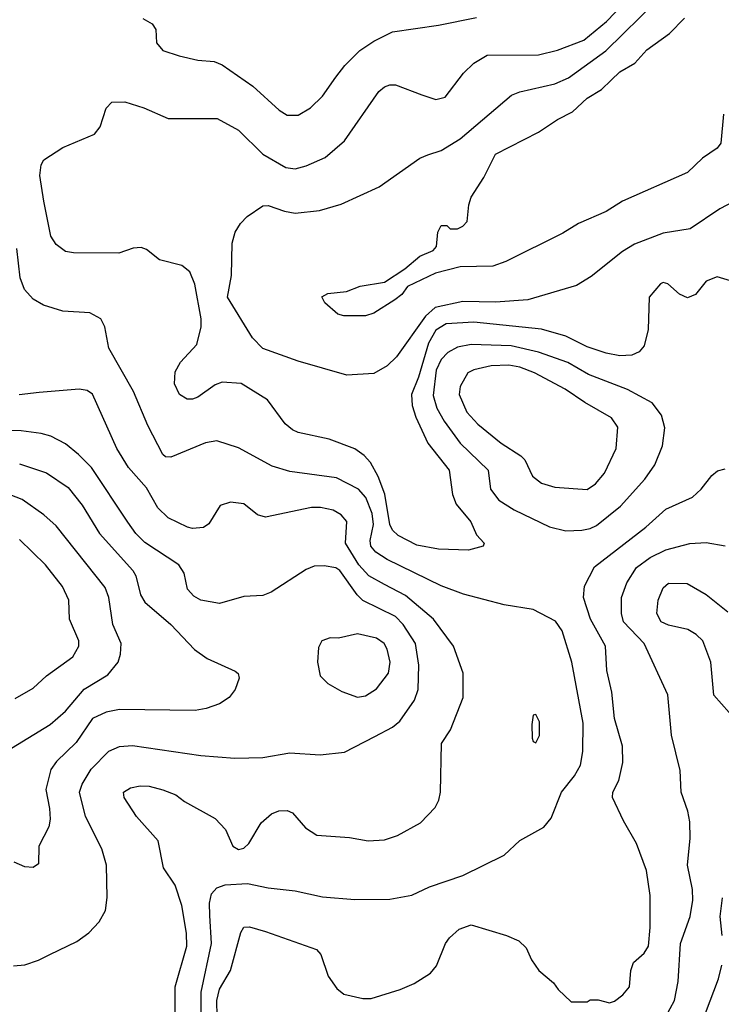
# Model space of a CAD drawing. Extents: x 997026 to 1115308, y 536381 to 619039.
# Tile 282 of 484: x 1056416 to 1059011, y 571061 to 574701. Entities that reach past the tile are written whole.
import ezdxf

# ---------------------------------------------------------------- set-up
doc = ezdxf.new("R2010")
doc.units = 0

msp = doc.modelspace()

# ---------------------------------------------------------------- linework, layer by layer
at = {"layer": '0CON20XD'}
for points in [[(1059085, 573723.8), (1058995, 573750), (1058955, 573733.8), (1058915.6, 573684.4), (1058885, 573672.5), (1058855.7, 573685.7), (1058812.5, 573725), (1058795, 573728.8), (1058785.9, 573724.1), (1058743.8, 573675), (1058739.5, 573555), (1058725.5, 573495), (1058706.9, 573473.1), (1058679.4, 573460.6), (1058635, 573457.7), (1058585, 573468), (1058515, 573491.2), (1058435, 573531.3), (1058345, 573557.3), (1058095, 573582.4), (1057993.2, 573576.8), (1057955, 573553.1), (1057927.3, 573505), (1057890.6, 573379.4), (1057865.3, 573315), (1057867.6, 573275), (1057880.9, 573230.9), (1057925.7, 573135.7), (1058003.8, 573035), (1058016.9, 572945), (1058029.7, 572909.7), (1058084.3, 572845), (1058105, 572796.7), (1058133.3, 572765), (1058130, 572755), (1058075, 572740), (1057965, 572742.8), (1057885, 572757.7), (1057815, 572793.8), (1057795, 572813.5), (1057785, 572834.4), (1057766.6, 572946.6), (1057741.7, 573011.7), (1057713.3, 573063.3), (1057690.1, 573090.1), (1057655, 573114.5), (1057560.2, 573150.2), (1057445, 573174.4), (1057425, 573184.3), (1057397.2, 573207.2), (1057332.5, 573295), (1057235, 573355.7), (1057165, 573360.8), (1057139.1, 573350.9), (1057075, 573305.8), (1057055, 573298.6), (1057035, 573298.6), (1057006.2, 573315), (1056988.6, 573355), (1056990.7, 573399.3), (1057010.6, 573435), (1057070.3, 573499.7), (1057087.1, 573565), (1057086.9, 573595), (1057063.3, 573723.3), (1057045, 573768.8), (1057015, 573792), (1056933.2, 573813.2), (1056885, 573851.2), (1056865, 573858.8), (1056835, 573856), (1056782.3, 573837.7), (1056615, 573838.6), (1056585, 573844.2), (1056550.3, 573870.3), (1056531.3, 573901.3), (1056505, 574030), (1056489.6, 574125), (1056494.6, 574165), (1056505, 574182.5), (1056575, 574228), (1056692.4, 574277.6), (1056712.9, 574305), (1056735.8, 574374.2), (1056756.4, 574396.4), (1056805, 574397.5), (1056875, 574375.6), (1056965, 574335.6), (1057145.5, 574335.5), (1057225, 574292.5), (1057315, 574204.3), (1057400, 574155), (1057435, 574150), (1057475, 574160.8), (1057545, 574192), (1057617, 574253), (1057744.3, 574435), (1057765, 574452.9), (1057785, 574460.6), (1057805, 574460), (1057902.8, 574422.8), (1057955, 574405.6), (1057988.8, 574415), (1058057.2, 574502.8), (1058095, 574540.8), (1058145, 574569.4), (1058335, 574571.5), (1058405, 574588.7), (1058502.2, 574625), (1058586, 574695), (1058682.1, 574795)], [(1059088, 574045), (1059005, 574002.2), (1058895, 573928.2), (1058795, 573911.3), (1058689, 573871), (1058645.7, 573844.3), (1058528.7, 573751.3), (1058475, 573718.8), (1058295.2, 573664.8), (1058175, 573656.5), (1058055, 573658.7), (1057952.8, 573637.2), (1057916, 573605), (1057808.8, 573455), (1057775, 573421.5), (1057725, 573393.3), (1057625, 573386.9), (1057445, 573438.8), (1057315, 573485.4), (1057277.1, 573525), (1057183.8, 573675), (1057198.4, 573755), (1057201.6, 573875), (1057213.1, 573915), (1057231.9, 573948.1), (1057257.1, 573972.9), (1057315, 574012.5), (1057335, 574014.5), (1057395, 573992.7), (1057435, 573985.4), (1057525, 573996.2), (1057605, 574018.5), (1057745, 574082.5), (1057895, 574189.2), (1057925, 574201.9), (1057975, 574217.5), (1058045, 574260.4), (1058235, 574422.5), (1058265, 574434.7), (1058395, 574464.2), (1058445, 574485.8), (1058584, 574586), (1058774.7, 574775)], [(1056871.2, 574705), (1056905.9, 574685.9), (1056918.6, 574665), (1056921.4, 574615), (1056945, 574587.5), (1057005, 574567.7), (1057075, 574551.5), (1057135, 574546.5), (1057165, 574534.5), (1057277.3, 574455), (1057375, 574366.7), (1057405, 574348.4), (1057445, 574347.8), (1057490.9, 574375), (1057535, 574418.5), (1057585, 574488.9), (1057618, 574532), (1057673.4, 574586.6), (1057725, 574621.8), (1057795, 574656.5), (1057965, 574681.2), (1058105, 574709.6)], [(1059018.8, 574351.2), (1059008.6, 574245), (1058995, 574226), (1058940.5, 574189.5), (1058885, 574136.2), (1058645, 574030), (1058585, 573992), (1058482.5, 573947.5), (1058425, 573912), (1058213, 573807), (1058165, 573790), (1058045, 573787.5), (1057953.8, 573763.8), (1057850, 573715), (1057828.8, 573685), (1057803.3, 573665), (1057725, 573616.2), (1057695, 573606.2), (1057615, 573606.2), (1057592.3, 573612.3), (1057544.1, 573654.1), (1057533.6, 573676.4), (1057555, 573688.8), (1057624.2, 573695.8), (1057675, 573715.8), (1057765, 573730), (1057840.5, 573779.5), (1057895, 573826.2), (1057945, 573847.5), (1057957, 573863), (1057962.5, 573915), (1057975, 573940), (1057995, 573940), (1058008.3, 573928.3), (1058035, 573927.5), (1058055, 573937.5), (1058070, 573955), (1058076.4, 574016.4), (1058085.8, 574045), (1058132, 574118), (1058175, 574203.8), (1058335, 574285.8), (1058405, 574331.9), (1058460.2, 574359.8), (1058515, 574411.1), (1058566.9, 574443.1), (1058603.1, 574476.9), (1058635, 574508.1), (1058690.2, 574539.8), (1058735, 574589.2), (1058819.5, 574650.5), (1058875, 574707.1)], [(1057086.6, 570925), (1057086.2, 571105), (1057124.4, 571285), (1057118.4, 571388.4), (1057118, 571435), (1057125, 571468.9), (1057145, 571490.8), (1057175, 571501.9), (1057257.8, 571507.8), (1057335, 571491.8), (1057435, 571480.5), (1057535, 571458.5), (1057655, 571447.9), (1057785, 571449.1), (1057865.4, 571464.6), (1057931.2, 571495), (1058055, 571536.7), (1058207.6, 571612.4), (1058265, 571665.8), (1058354.6, 571715.4), (1058381.7, 571748.3), (1058418.9, 571845), (1058467.7, 571905), (1058489.6, 571945), (1058498.9, 571995), (1058499.7, 572099.7), (1058457.8, 572325), (1058422, 572442), (1058397.5, 572477.5), (1058315, 572520), (1058207.6, 572537.6), (1058057.1, 572577.1), (1057975, 572608), (1057775, 572705.7), (1057732.8, 572732.8), (1057713.7, 572755), (1057712, 572775), (1057724.3, 572835), (1057719.1, 572875), (1057695.2, 572935), (1057668.5, 572965), (1057587, 573007), (1057415, 573030.7), (1057349.7, 573050.3), (1057225, 573117.9), (1057145, 573143.8), (1057103, 573137), (1056975, 573083.1), (1056955, 573084.6), (1056945, 573093.6), (1056890.1, 573200.1), (1056836.6, 573326.6), (1056745, 573486.7), (1056730, 573565), (1056715.7, 573595), (1056675, 573617.5), (1056575, 573623.1), (1056503.3, 573645), (1056465, 573668.1), (1056432.9, 573702.9), (1056416.9, 573746.9), (1056405.2, 573855)], [(1058435, 572811.2), (1058495, 572814.1), (1058525, 572819.2), (1058548.5, 572831.5), (1058637.2, 572902.8), (1058727.5, 573002.5), (1058764.6, 573055), (1058792.9, 573125), (1058801.7, 573191.7), (1058788.8, 573238.8), (1058754.3, 573285), (1058663.3, 573333.3), (1058519, 573389), (1058443.5, 573433.5), (1058335, 573472.1), (1058233.3, 573495), (1058085, 573499.8), (1058035, 573490), (1057999.3, 573470.7), (1057975, 573444.6), (1057956.2, 573405), (1057945, 573311.2), (1057958.9, 573265), (1057985, 573216.2), (1058045.2, 573135.2), (1058148.5, 573035), (1058157.1, 572965), (1058187.5, 572925), (1058245, 572889.4), (1058375, 572826.4), (1058435, 572811.2)], [(1058515, 572964.5), (1058544.7, 572985.3), (1058578.5, 573025), (1058621.9, 573115), (1058627.3, 573195), (1058605, 573229.4), (1058505.3, 573285.3), (1058432.9, 573335), (1058319.4, 573395), (1058265, 573416), (1058225, 573423.5), (1058159, 573421), (1058095, 573406.5), (1058073.3, 573395), (1058044.8, 573345.2), (1058041.2, 573315), (1058069.9, 573249.9), (1058109.6, 573205), (1058196.9, 573135), (1058269.1, 573089.1), (1058283.3, 573073.3), (1058312.8, 573012.8), (1058345, 572987.5), (1058395, 572972.7), (1058515, 572964.5)], [(1057138.1, 571748.1), (1057177, 571707), (1057204, 571645), (1057225, 571632.5), (1057245, 571637.5), (1057262.9, 571655), (1057308.6, 571731.4), (1057346.7, 571765), (1057374.5, 571775.5), (1057405, 571776.7), (1057425, 571768.1), (1057473.1, 571713.1), (1057515, 571685.5), (1057635, 571677.5), (1057705, 571665.6), (1057765, 571668.6), (1057813.3, 571685), (1057897.9, 571732.1), (1057951.7, 571788.3), (1057965.8, 571815), (1057972.5, 571845), (1057975.8, 572025), (1058008.6, 572075), (1058056, 572195), (1058056, 572285), (1058020.6, 572385), (1057946.2, 572485), (1057842.6, 572572.6), (1057765, 572613.3), (1057706.8, 572645), (1057670, 572685), (1057621, 572765), (1057625.3, 572845.3), (1057605, 572870.9), (1057575, 572887.7), (1057527.7, 572897.7), (1057495, 572896.9), (1057325, 572862.2), (1057295, 572870.6), (1057245, 572910.6), (1057195, 572917.5), (1057156.7, 572905), (1057115, 572837.5), (1057095, 572823.8), (1057055, 572820), (1057035.8, 572824.2), (1056965, 572859.5), (1056926.4, 572896.4), (1056885, 572970.6), (1056818.5, 573045), (1056774.5, 573115), (1056685, 573316.9), (1056665, 573330.5), (1056635, 573335.4), (1056487.7, 573322.3), (1056413.7, 573313.7)], [(1056393.1, 571203.1), (1056435, 571207.1), (1056485, 571223.3), (1056526.7, 571245), (1056626.9, 571293.1), (1056671.4, 571325), (1056710, 571365), (1056732.6, 571407.4), (1056739.5, 571455), (1056736.5, 571575), (1056719.1, 571635), (1056658.5, 571755), (1056636.9, 571845), (1056646.2, 571875), (1056679.7, 571930.3), (1056745, 571996.1), (1056785, 572013.4), (1056833, 572017), (1057085, 571980), (1057211.1, 571971.1), (1057315, 571973.3), (1057415, 571990.5), (1057527.4, 571982.6), (1057617.4, 571992.6), (1057729.4, 572050.6), (1057795, 572085.3), (1057822.1, 572107.9), (1057876.1, 572185), (1057889.7, 572225), (1057891.4, 572315), (1057879.5, 572395), (1057833.6, 572465), (1057805, 572494.7), (1057685, 572554.2), (1057663.8, 572575), (1057599.6, 572665), (1057585, 572674.1), (1057541.9, 572681.9), (1057505, 572680.4), (1057475, 572668.5), (1057345.7, 572585), (1057315, 572571.5), (1057245, 572568.5), (1057155, 572542.5), (1057085.3, 572555.3), (1057059.5, 572569.5), (1057036.7, 572595), (1057023.6, 572655), (1057004.5, 572685), (1056878.2, 572768.2), (1056845, 572801.5), (1056815, 572843.5), (1056680.7, 573045), (1056633.5, 573093.5), (1056585, 573132.3), (1056530.9, 573160.9), (1056495, 573170.9), (1056421.3, 573181.3), (1056325, 573181.6)], [(1056415, 573059.1), (1056515, 573025.4), (1056595, 572971.2), (1056646.5, 572906.5), (1056710.8, 572800.8), (1056834.3, 572664.3), (1056844.7, 572644.7), (1056862, 572575), (1056878, 572548), (1056974.4, 572465), (1057062.2, 572372.2), (1057108.7, 572338.7), (1057212.3, 572292.3), (1057223.6, 572283.6), (1057227, 572267), (1057212, 572225), (1057190, 572195), (1057155, 572171.9), (1057105, 572154.4), (1057065, 572146.9), (1056785, 572150), (1056735, 572141.1), (1056685, 572117.9), (1056625, 572028.5), (1056551.9, 571958.1), (1056531.3, 571928.7), (1056512.5, 571855), (1056525.3, 571785), (1056528.7, 571745), (1056523.4, 571716.6), (1056486, 571645), (1056485, 571580), (1056465, 571566.2), (1056435, 571568.8), (1056395, 571586.7)], [(1057146.4, 571015), (1057145.3, 571075), (1057155, 571116.9), (1057195.4, 571185), (1057233.4, 571326.6), (1057245, 571346), (1057265, 571347.5), (1057325, 571330), (1057512.9, 571262.9), (1057529.2, 571245), (1057556.9, 571165), (1057588.5, 571118.5), (1057615, 571097.5), (1057685, 571082.2), (1057715, 571082.2), (1057822.5, 571115), (1057875, 571138), (1057935, 571176), (1057957.4, 571202.6), (1057990, 571285), (1058005, 571306), (1058041.3, 571338.7), (1058085, 571354.2), (1058215.5, 571315.5), (1058261.2, 571295), (1058288.8, 571268.8), (1058308, 571225), (1058336, 571185), (1058389.7, 571139.7), (1058406.7, 571115), (1058455, 571070), (1058515, 571070), (1058525, 571077.5), (1058555, 571077.5), (1058596.4, 571066.4), (1058615, 571072), (1058646.2, 571095), (1058671.2, 571125), (1058676.2, 571185), (1058686.2, 571215), (1058725, 571250), (1058741.4, 571275), (1058747.1, 571345), (1058747, 571463), (1058734.2, 571555.8), (1058697.1, 571655), (1058648.7, 571738.7), (1058608.1, 571825), (1058608.9, 571845), (1058631.7, 571888.3), (1058646.2, 571955), (1058645.4, 572015), (1058615, 572116.7), (1058605.4, 572215), (1058586.7, 572295), (1058582, 572385), (1058526.6, 572485), (1058501.1, 572565), (1058504, 572606), (1058541.5, 572678.5), (1058731.5, 572825), (1058805, 572891.5), (1058903.8, 572936.2), (1058935.7, 572965), (1058975, 573015.8), (1058997, 573033), (1059025, 573040)], [(1056385, 572008.2), (1056528.5, 572095), (1056584.6, 572145), (1056654.3, 572225.7), (1056741, 572279), (1056779.5, 572325), (1056788.5, 572355), (1056790.9, 572395), (1056759.6, 572465), (1056745.9, 572565), (1056731.2, 572601.2), (1056549.9, 572829.9), (1056505, 572870.9), (1056425, 572927.3), (1056352, 572955)], [(1056399.2, 572190.8), (1056465, 572230), (1056515, 572275.6), (1056612.5, 572345), (1056634.3, 572385), (1056634.3, 572405), (1056600, 572485), (1056597.5, 572555), (1056574.5, 572605), (1056511.5, 572685), (1056415, 572779.6)], [(1058805, 571015.4), (1058837.2, 571075), (1058850.4, 571145), (1058859.8, 571285), (1058894.8, 571385.2), (1058904.8, 571445.2), (1058904.3, 571485), (1058885.3, 571574.7), (1058895.4, 571675), (1058893.6, 571735), (1058886.5, 571775), (1058861.5, 571845), (1058858.5, 571925), (1058826.2, 572056.2), (1058813.2, 572205), (1058725.3, 572395), (1058649.2, 572475), (1058641.4, 572505), (1058641.9, 572565), (1058660.9, 572619.1), (1058697.3, 572675), (1058747.2, 572712.8), (1058805, 572740.4), (1058894.6, 572764.6), (1058955, 572767.9), (1059025, 572755.5)], [(1059039.5, 572139.5), (1058983.2, 572203.2), (1058971.4, 572325), (1058942.5, 572405), (1058918, 572428), (1058886.2, 572446.2), (1058815, 572461.8), (1058788.6, 572475), (1058771.5, 572505), (1058776.4, 572555), (1058795, 572600), (1058815, 572618), (1058883.9, 572616.1), (1058955, 572575.7), (1059035, 572511.4)], [(1057665, 572195.7), (1057695, 572200.6), (1057735, 572227.5), (1057779.1, 572285), (1057786.2, 572325), (1057775, 572373.3), (1057763.3, 572395), (1057735, 572413.8), (1057665, 572430.9), (1057595, 572414.2), (1057564.1, 572415.9), (1057532.5, 572405), (1057520.7, 572379.3), (1057516.7, 572325), (1057527.5, 572275), (1057555, 572246.7), (1057607, 572217), (1057665, 572195.7)], [(1058325, 572027.5), (1058338, 572055), (1058338, 572105), (1058325, 572132.5), (1058315, 572130), (1058310, 572095), (1058311.2, 572045), (1058315, 572032.5), (1058325, 572027.5)], [(1056991.2, 571025), (1056991.1, 571125), (1057033.8, 571275), (1057033, 571323), (1057015.4, 571425.4), (1056990.6, 571500.6), (1056948, 571565), (1056928, 571665), (1056847.5, 571755), (1056802, 571825), (1056800, 571845), (1056825, 571861.4), (1056861.3, 571868.7), (1056895, 571866.5), (1056945, 571853.1), (1056993.3, 571835), (1057025, 571810), (1057138.1, 571748.1)], [(1059013.1, 571315), (1059005.7, 571385), (1059014.4, 571454.4)], [(1059084, 570545), (1058975, 570501.1), (1058852.8, 570467.2), (1058755, 570462.9), (1058515, 570437.9), (1058392.7, 570462.7), (1058377.5, 570475), (1058377.5, 570485), (1058405, 570506.2), (1058428, 570535), (1058436.2, 570565), (1058432.5, 570635), (1058450.3, 570659.7), (1058556.3, 570743.7), (1058685, 570792.5), (1058744, 570826), (1058805, 570895.8), (1058861.8, 570928.2), (1058905.4, 570964.6), (1058952, 571028), (1059000, 571155), (1059012.9, 571205)]]:
    msp.add_lwpolyline(points, dxfattribs=at)

doc.saveas('drawing.dxf')
